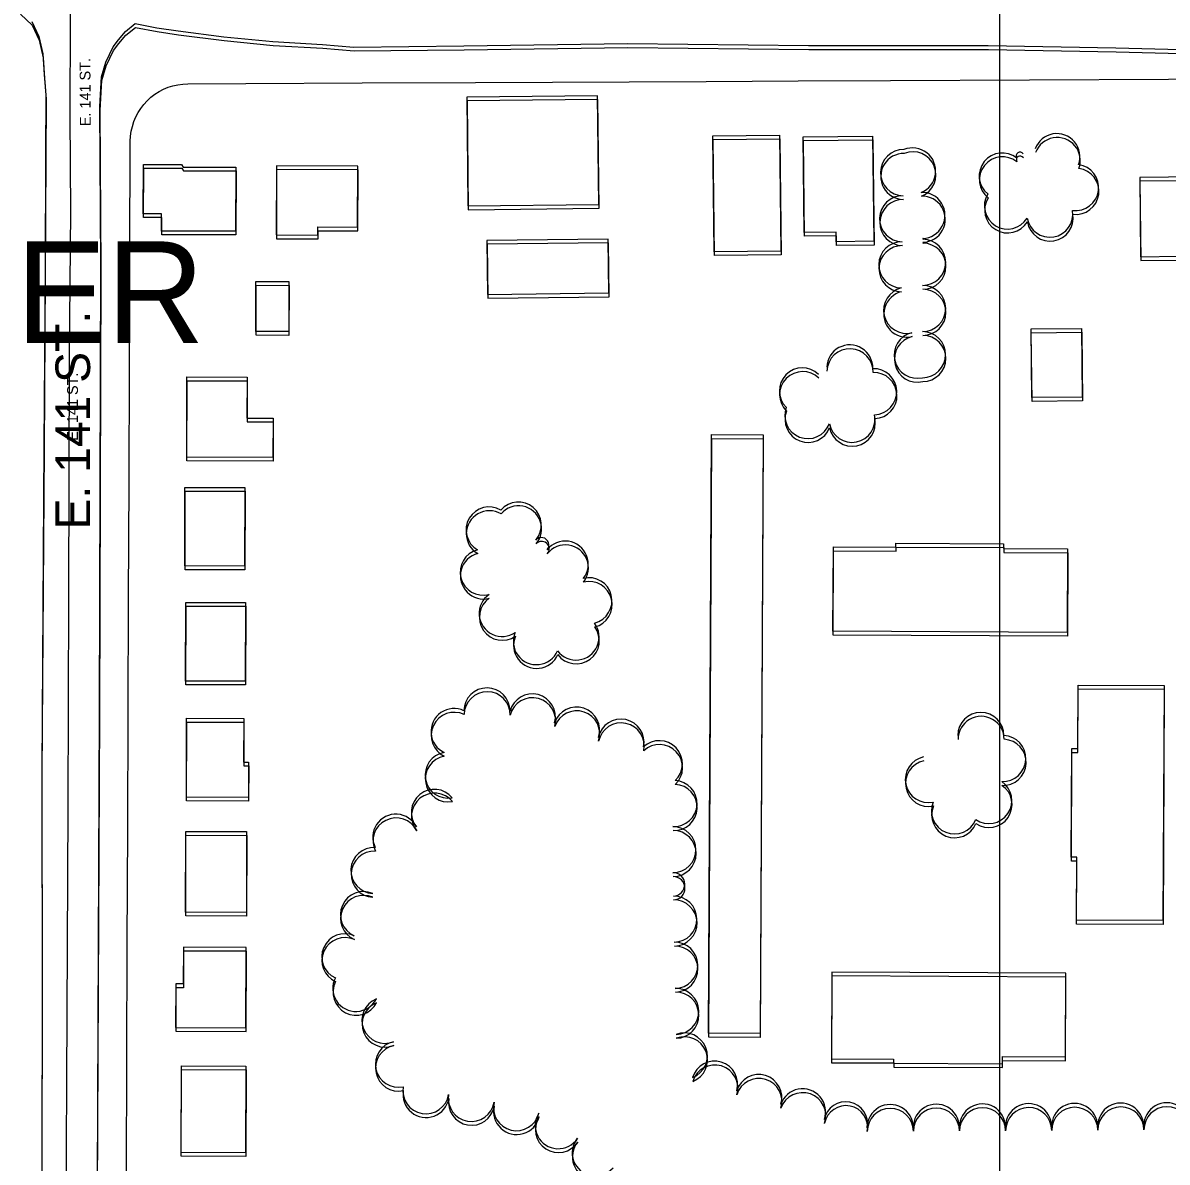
# Model space of a CAD drawing. Extents: x -25029 to 2274964, y -81170 to 687028.
# Drawn here: x 11528.1 to 12024.4, y -65820.6 to -65326.6 of the extents above; entities that cross this region are included whole.
import ezdxf

# ---------------------------------------------------------------- set-up
doc = ezdxf.new("R2010")
doc.units = 0
for name, color, linetype in [('81911BEA - GE_X_CL_50', 7, 'Continuous'), ('81911BEA - RW_X_Fee_RW', 7, 'Continuous'), ('BLDG', 7, 'Continuous'), ('GE_X_CL_2000', 7, 'Continuous'), ('ROAD', 7, 'Continuous'), ('ROAD-NAME', 7, 'Continuous'), ('TI_BORDER', 7, 'Continuous'), ('TI_CCLOGO', 7, 'Continuous'), ('TREES', 7, 'Continuous')]:
    doc.layers.add(name, color=color, linetype=linetype)

msp = doc.modelspace()

# ---------------------------------------------------------------- linework, layer by layer
at = {"layer": '81911BEA - RW_X_Fee_RW'}
for points in [[(11574.69, -65377.88), (11574.81, -65375.78), (11575.13, -65373.58), (11575.65, -65371.48), (11576.27, -65369.39), (11577.08, -65367.4), (11578.1, -65365.5), (11579.31, -65363.71), (11580.63, -65361.93), (11582.04, -65360.34), (11583.66, -65358.85), (11585.37, -65357.57), (11587.18, -65356.38), (11589.09, -65355.4), (11591.09, -65354.52), (11593.2, -65353.93), (11595.3, -65353.45), (11597.51, -65353.17), (11599.61, -65352.99)], [(11599.61, -65352.99), (11624.81, -65352.87), (11675.21, -65352.64)], [(11675.21, -65352.64), (11724.42, -65352.41), (11824.42, -65351.96), (11864.43, -65351.78), (11904.43, -65351.59), (12085.24, -65350.77)], [(11571.44, -66232.28), (11571.85, -66125.88), (11572.04, -66075.88), (11572.23, -66025.88), (11572.42, -65975.88), (11572.61, -65925.88), (11572.8, -65875.88), (11572.99, -65825.88), (11573.18, -65775.88), (11573.37, -65725.88), (11573.56, -65675.88), (11573.75, -65625.88), (11573.94, -65575.88), (11574.13, -65525.88), (11574.32, -65475.88), (11574.69, -65377.88)]]:
    msp.add_lwpolyline(points, dxfattribs=at)
at = {"layer": 'BLDG'}
for points in [[(11721.15, -65405.95), (11777.9, -65405.32), (11777.37, -65358.2), (11720.62, -65358.82)], [(11721.27, -65407.6), (11778.02, -65406.97), (11777.5, -65359.85), (11720.75, -65360.47)], [(11856.3, -65375.25), (11856.85, -65425.54), (11827.89, -65425.86), (11827.33, -65375.57)], [(11856.42, -65376.91), (11856.97, -65427.2), (11828.01, -65427.52), (11827.45, -65377.23)], [(11896.66, -65375.66), (11897.16, -65421.31), (11880.89, -65421.49), (11880.84, -65417.3), (11867, -65417.46), (11866.54, -65376)], [(11896.78, -65377.33), (11897.28, -65422.98), (11881.01, -65423.16), (11880.96, -65418.97), (11867.12, -65419.13), (11866.66, -65377.67)], [(11620.38, -65416.94), (11588.26, -65416.85), (11588.28, -65409.38), (11580.31, -65409.36), (11580.38, -65387.96), (11596.97, -65388.01), (11597.67, -65389.11), (11620.46, -65389.17)], [(11620.5, -65418.58), (11588.38, -65418.48), (11588.4, -65411.01), (11580.43, -65410.99), (11580.5, -65389.59), (11597.09, -65389.64), (11597.79, -65390.74), (11620.58, -65390.81)], [(11637.96, -65418.55), (11656.07, -65418.6), (11656.08, -65415.09), (11673.27, -65415.15), (11673.35, -65388.7), (11638.05, -65388.6)], [(11638.08, -65420.19), (11656.19, -65420.24), (11656.2, -65416.73), (11673.39, -65416.79), (11673.47, -65390.34), (11638.17, -65390.24)], [(12012.87, -65427.99), (12029.24, -65427.81), (12029.17, -65421.65), (12050.11, -65421.41), (12049.8, -65393.2), (12012.49, -65393.62)], [(12012.99, -65429.67), (12029.36, -65429.49), (12029.29, -65423.33), (12050.23, -65423.1), (12049.92, -65394.89), (12012.61, -65395.3)], [(11729.6, -65444.32), (11782.2, -65443.73), (11781.94, -65420.37), (11729.34, -65420.95)], [(11729.72, -65445.97), (11782.32, -65445.38), (11782.06, -65422.02), (11729.46, -65422.6)], [(11643.45, -65438.8), (11643.39, -65460.45), (11629.11, -65460.41), (11629.16, -65438.75)], [(11643.57, -65440.44), (11643.5, -65462.09), (11629.22, -65462.05), (11629.28, -65440.39)], [(11987.25, -65459.07), (11987.58, -65488.84), (11965.68, -65489.08), (11965.35, -65459.31)], [(11987.36, -65460.75), (11987.69, -65490.52), (11965.79, -65490.76), (11965.46, -65460.99)], [(11625.34, -65480.22), (11625.28, -65497.99), (11636.61, -65498.02), (11636.56, -65515.03), (11599.17, -65514.93), (11599.28, -65480.15)], [(11625.45, -65481.86), (11625.39, -65499.63), (11636.72, -65499.66), (11636.67, -65516.67), (11599.28, -65516.56), (11599.39, -65481.78)], [(11849.12, -65505.25), (11847.83, -65764.87), (11825.52, -65764.76), (11826.81, -65505.13)], [(11849.23, -65506.91), (11847.91, -65766.53), (11825.6, -65766.42), (11826.92, -65506.79)], [(11624.38, -65528.09), (11624.29, -65562.17), (11598.32, -65562.1), (11598.41, -65528.03)], [(11624.49, -65529.73), (11624.39, -65563.81), (11598.42, -65563.73), (11598.52, -65529.66)], [(11879.62, -65553.86), (11906.73, -65554), (11906.74, -65552.26), (11953.44, -65552.48), (11953.43, -65554.53), (11981.24, -65554.67), (11981.06, -65590.93), (11879.44, -65590.42)], [(11879.72, -65555.53), (11906.83, -65555.67), (11906.84, -65553.93), (11953.54, -65554.16), (11953.53, -65556.21), (11981.34, -65556.35), (11981.16, -65592.61), (11879.54, -65592.09)], [(11624.64, -65577.95), (11624.55, -65612.06), (11598.7, -65611.99), (11598.8, -65577.88)], [(11624.74, -65579.59), (11624.64, -65613.7), (11598.79, -65613.62), (11598.9, -65579.51)], [(12023.08, -65613.91), (12022.58, -65715.87), (11985.06, -65715.68), (11985.18, -65688.41), (11982.8, -65688.4), (11983.04, -65641.25), (11985.61, -65641.27), (11985.75, -65613.72)], [(12023.17, -65615.59), (12022.66, -65717.55), (11985.14, -65717.36), (11985.27, -65690.09), (11982.89, -65690.08), (11983.13, -65642.93), (11985.7, -65642.95), (11985.84, -65615.4)], [(11623.88, -65628.24), (11623.82, -65647.2), (11625.95, -65647.2), (11625.91, -65662.44), (11599.01, -65662.37), (11599.11, -65628.17)], [(11623.97, -65629.88), (11623.91, -65648.84), (11626.04, -65648.84), (11626, -65664.08), (11599.1, -65664), (11599.2, -65629.8)], [(11625.14, -65677.28), (11625.04, -65712.32), (11598.64, -65712.25), (11598.73, -65677.21)], [(11625.23, -65678.92), (11625.12, -65713.96), (11598.72, -65713.88), (11598.82, -65678.84)], [(11597.73, -65727.46), (11597.69, -65743.37), (11594.4, -65743.36), (11594.34, -65762.26), (11624.85, -65762.35), (11624.95, -65727.53)], [(11597.81, -65729.09), (11597.77, -65745), (11594.48, -65744.99), (11594.42, -65763.89), (11624.93, -65763.99), (11625.03, -65729.17)], [(11878.77, -65775.82), (11905.75, -65775.96), (11905.74, -65777.74), (11952.96, -65777.97), (11952.97, -65774.88), (11980.26, -65775.01), (11980.44, -65738.72), (11878.95, -65738.22)], [(11878.84, -65777.49), (11905.82, -65777.63), (11905.81, -65779.41), (11953.03, -65779.65), (11953.05, -65776.56), (11980.34, -65776.69), (11980.52, -65740.4), (11879.03, -65739.89)], [(11624.83, -65778.94), (11624.72, -65816.53), (11596.73, -65816.45), (11596.84, -65778.86)], [(11624.9, -65780.58), (11624.79, -65818.17), (11596.8, -65818.08), (11596.91, -65780.49)]]:
    msp.add_lwpolyline(points, close=True, dxfattribs=at)
at = {"layer": 'GE_X_CL_2000'}
msp.add_lwpolyline([(11548.28, -65305.8), (11548.64, -65324.8), (11548.45, -65367.08), (11548.74, -65408.49), (11548.15, -65470.84), (11547.83, -65575.6), (11547.58, -65667.02), (11547.3, -65726.69), (11546.58, -65873.5), (11545.92, -65930.8), (11546.33, -65986.34), (11545.93, -66039.27), (11545.92, -66090.09), (11545.87, -66131.7), (11545.39, -66176.22), (11545.26, -66234.66), (11545.18, -66280.76)], dxfattribs=at)
at = {"layer": 'ROAD'}
for points in [[(11527.02, -65322.77), (11532.1, -65327.57), (11535.17, -65334.11), (11536.84, -65341.7), (11537.5, -65350.6), (11538.16, -65359.62), (11538.03, -65385.28), (11537.82, -65436.16), (11537.31, -65511.51), (11536.38, -65652.32), (11536.5, -65751.21), (11536.21, -65884.58), (11535.4, -65994.92), (11535.21, -66173.23), (11534.88, -66236.75), (11534.94, -66242.94), (11532.11, -66250.99), (11526.25, -66260.57)], [(11531.97, -65325.95), (11535.04, -65332.49), (11536.71, -65340.08), (11537.37, -65348.98), (11538.03, -65358), (11537.91, -65383.66), (11537.7, -65434.54), (11537.2, -65509.89), (11536.29, -65650.7), (11536.42, -65749.59), (11536.15, -65882.96), (11535.35, -65993.3), (11535.18, -66171.61), (11534.86, -66235.13), (11534.92, -66241.32), (11532.09, -66249.37), (11526.23, -66258.95)], [(11560.32, -65862.79), (11561.4, -65624.85), (11561.89, -65431.65), (11561.52, -65362.86), (11562.27, -65349.97), (11564.03, -65343.61), (11567.29, -65336.94), (11569.63, -65333.96), (11572.67, -65330.3), (11576.78, -65326.9), (11586.27, -65328.69), (11595.4, -65330.09), (11615.21, -65332.61), (11636.53, -65334.7), (11658.05, -65335.98), (11671.6, -65337.09)], [(11560.38, -65864.42), (11561.49, -65626.48), (11562.01, -65433.28), (11561.65, -65364.49), (11562.4, -65351.6), (11564.16, -65345.24), (11567.42, -65338.57), (11569.76, -65335.59), (11572.8, -65331.93), (11576.91, -65328.53), (11586.4, -65330.32), (11595.53, -65331.72), (11615.34, -65334.24), (11636.66, -65336.34), (11658.18, -65337.62), (11671.73, -65338.73)], [(11671.6, -65337.09), (11719.31, -65336.62), (11790.29, -65335.59), (11868.91, -65336.41), (11946.76, -65336.44), (12002.21, -65337.42), (12064.13, -65339.07)], [(11671.73, -65338.73), (11719.44, -65338.27), (11790.42, -65337.25), (11869.04, -65338.08), (11946.89, -65338.11), (12002.34, -65339.1), (12064.26, -65340.76)]]:
    msp.add_lwpolyline(points, dxfattribs=at)
at = {"layer": 'TI_BORDER'}
msp.add_lwpolyline([(4951.64, -64448.36), (11951.64, -64448.36), (11951.64, -69048.36), (4951.64, -69048.36)], close=True, dxfattribs=at)
at = {"layer": 'TREES'}
for centre, radius, start, end in [((11976.58, -65384.62), 10, 339.8556, 159.8556), ((11976.7, -65386.31), 10, 339.8486, 159.8486), ((11910.06, -65391.53), 10, 88.8982, 268.8982), ((11910.18, -65393.21), 10, 88.8912, 268.8912), ((11913.99, -65390.81), 10, 291.9308, 111.9308), ((11914.11, -65392.49), 10, 291.9238, 111.9238), ((11952.86, -65392.99), 10, 51.291, 231.291), ((11952.98, -65394.67), 10, 51.284, 231.284), ((11960.52, -65384.3), 1.66, 32.3877, 212.3877), ((11960.64, -65385.98), 1.66, 32.3807, 212.3807), ((11984.68, -65397.99), 10, 262.6086, 82.6086), ((11984.8, -65399.67), 10, 262.6016, 82.6016), ((11909.68, -65411.53), 10, 88.9062, 268.9062), ((11909.8, -65413.2), 10, 88.8992, 268.8992), ((11918.05, -65410.08), 10, 271.8658, 91.8658), ((11918.17, -65411.76), 10, 271.8588, 91.8588), ((11955.14, -65406.01), 10, 148.5791, 328.5791), ((11955.25, -65407.69), 10, 148.5721, 328.5721), ((11973.53, -65409.56), 10, 189.5529, 9.5529), ((11973.65, -65411.24), 10, 189.5459, 9.5459), ((11909.3, -65431.52), 10, 88.9062, 268.9062), ((11909.41, -65433.2), 10, 88.8992, 268.8992), ((11918.37, -65430.45), 10, 269.9065, 89.9065), ((11918.38, -65420.27), 0.19, 271.6421, 91.6421), ((11918.48, -65432.13), 10, 269.8995, 89.8995), ((11918.5, -65421.94), 0.19, 271.6351, 91.6351), ((11911.4, -65451.26), 10, 103.2663, 283.2663), ((11911.51, -65452.93), 10, 103.2593, 283.2593), ((11918.34, -65450.45), 10, 269.9065, 89.9065), ((11918.45, -65452.13), 10, 269.8995, 89.8995), ((11915.99, -65470.72), 10, 103.275, 283.275), ((11916.1, -65472.4), 10, 103.268, 283.268), ((11918.31, -65470.45), 10, 269.9065, 89.9065), ((11918.41, -65472.13), 10, 269.8995, 89.8995), ((11886.74, -65476.23), 10, 358.125, 178.125), ((11886.84, -65477.9), 10, 358.118, 178.118), ((11866.21, -65486.15), 10, 45.6322, 225.6322), ((11866.31, -65487.82), 10, 45.6252, 225.6252), ((11897.12, -65486.55), 10, 272.2262, 92.2262), ((11897.22, -65488.22), 10, 272.2192, 92.2192), ((11868.55, -65496.87), 10, 159.0559, 339.0559), ((11868.66, -65498.54), 10, 159.0489, 339.0489), ((11887.7, -65498.49), 10, 191.2629, 11.2629), ((11887.8, -65500.17), 10, 191.2559, 11.2559), ((11730.33, -65546.48), 10, 59.5747, 239.5747), ((11730.43, -65548.13), 10, 59.5677, 239.5677), ((11742.98, -65544.37), 10, 319.3541, 139.3541), ((11743.08, -65546.02), 10, 319.3471, 139.3471), ((11753.01, -65553.01), 3.24, 319.0405, 139.0405), ((11753.11, -65554.66), 3.24, 319.0335, 139.0335), ((11763.32, -65561.31), 10, 321.8461, 141.8461), ((11763.42, -65562.96), 10, 321.8391, 141.8391), ((11727.78, -65564.78), 10, 104.5964, 284.5964), ((11727.88, -65566.43), 10, 104.5894, 284.5894), ((11773.6, -65577.19), 10, 283.9755, 103.9755), ((11773.7, -65578.85), 10, 283.9685, 103.9685), ((11735.99, -65582.68), 10, 124.6417, 304.6417), ((11736.08, -65584.34), 10, 124.6347, 304.6347), ((11768.02, -65592.89), 10, 216.8447, 36.8447), ((11750.84, -65594.9), 10, 156.4922, 336.4922), ((11750.94, -65596.55), 10, 156.4852, 336.4852), ((11768.11, -65594.55), 10, 216.8377, 36.8377), ((11729.4, -65624.99), 10, 359.4672, 179.4672), ((11729.48, -65626.64), 10, 359.4602, 179.4602), ((11749.07, -65627.59), 10, 345.467, 165.467), ((11749.16, -65629.24), 10, 345.46, 165.46), ((11715.1, -65633.92), 10, 64.5593, 244.5593), ((11715.19, -65635.57), 10, 64.5523, 244.5523), ((11768.24, -65633.27), 10, 341.5298, 161.5298), ((11768.33, -65634.92), 10, 341.5228, 161.5228), ((11943.62, -65635.62), 10, 0.1544, 180.1544), ((11943.71, -65637.3), 10, 0.1474, 180.1474), ((11787.51, -65638.5), 10, 348.0527, 168.0527), ((11787.59, -65640.16), 10, 348.0457, 168.0457), ((11804.14, -65647.86), 10, 313.2215, 133.2215), ((11953.14, -65645.58), 10, 267.2408, 87.2408), ((11953.23, -65647.26), 10, 267.2338, 87.2338), ((11712.56, -65652.8), 10, 100.1416, 280.1416), ((11804.23, -65649.52), 10, 313.2145, 133.2145), ((11712.65, -65654.45), 10, 100.1346, 280.1346), ((11920.83, -65654.72), 10, 101.9529, 281.9529), ((11920.92, -65656.4), 10, 101.9459, 281.9459), ((11810.51, -65665.14), 10, 267.2495, 87.2495), ((11810.59, -65666.8), 10, 267.2425, 87.2425), ((11947.03, -65663.84), 10, 235.7562, 55.7562), ((11947.12, -65665.52), 10, 235.7492, 55.7492), ((11706.58, -65668.96), 10, 39.1899, 219.1899), ((11706.66, -65670.61), 10, 39.1829, 219.1829), ((11932.16, -65668.3), 10, 157.6728, 337.6728), ((11932.24, -65669.98), 10, 157.6658, 337.6658), ((11689.87, -65679.72), 10, 26.3802, 206.3802), ((11689.95, -65681.37), 10, 26.3732, 206.3732), ((11810.03, -65685.13), 10, 269.9982, 89.9982), ((11810.11, -65686.79), 10, 269.9912, 89.9912), ((11680.38, -65694.15), 10, 86.9703, 266.9703), ((11680.46, -65695.8), 10, 86.9633, 266.9633), ((11810.13, -65700.19), 5.07, 271.1443, 91.1443), ((11810.21, -65701.86), 5.07, 271.1373, 91.1373), ((11675.83, -65713.29), 10, 66.264, 246.264), ((11675.9, -65714.94), 10, 66.257, 246.257), ((11810.43, -65715.26), 10, 271.1443, 91.1443), ((11810.51, -65716.93), 10, 271.1373, 91.1373), ((11667.72, -65731.58), 10, 65.9219, 245.9219), ((11667.8, -65733.22), 10, 65.9149, 245.9149), ((11810.83, -65735.26), 10, 271.1443, 91.1443), ((11810.9, -65736.92), 10, 271.1373, 91.1373), ((11672.53, -65745.28), 10, 152.795, 332.795), ((11672.61, -65746.92), 10, 152.788, 332.788), ((11811.23, -65755.25), 10, 271.1443, 91.1443), ((11811.3, -65756.92), 10, 271.1373, 91.1373), ((11685.17, -65759.12), 10, 111.9709, 291.9709), ((11685.24, -65760.77), 10, 111.9639, 291.9639), ((11814.99, -65774.59), 10, 290.8878, 110.8878), ((11815.06, -65776.26), 10, 290.8808, 110.8808), ((11690.98, -65778.18), 10, 101.9292, 281.9292), ((11691.05, -65779.83), 10, 101.9222, 281.9222), ((11828.13, -65786.83), 10, 343.1847, 163.1847), ((11828.2, -65788.5), 10, 343.1777, 163.1777), ((11847.27, -65792.63), 10, 343.1307, 163.1307), ((11847.34, -65794.29), 10, 343.1237, 163.1237), ((11702.9, -65789.64), 10, 170.3499, 350.3499), ((11702.97, -65791.29), 10, 170.3429, 350.3429), ((11722.62, -65792.99), 10, 170.3587, 350.3587), ((11866.28, -65798.83), 10, 340.743, 160.743), ((11866.35, -65800.5), 10, 340.736, 160.736), ((11722.69, -65794.64), 10, 170.3517, 350.3517), ((11742.2, -65797), 10, 166.4966, 346.4966), ((11742.27, -65798.66), 10, 166.4896, 346.4896), ((11885, -65803.91), 9.45, 349.1276, 169.1276), ((11885.07, -65805.58), 9.45, 349.1206, 169.1206), ((11904.28, -65805.63), 10, 0.3538, 180.3538), ((11924.28, -65805.5), 10, 0.3538, 180.3538), ((11944.28, -65805.38), 10, 0.3538, 180.3538), ((11964.28, -65805.25), 10, 0.3538, 180.3538), ((11984.28, -65805.13), 10, 0.3538, 180.3538), ((11984.34, -65806.82), 10, 0.3468, 180.3468), ((12004.27, -65805.01), 10, 0.3538, 180.3538), ((12004.34, -65806.69), 10, 0.3468, 180.3468), ((12024.27, -65804.88), 10, 0.3538, 180.3538), ((12024.34, -65806.57), 10, 0.3468, 180.3468), ((11760.3, -65804.8), 10, 146.9003, 326.9003), ((11760.37, -65806.45), 10, 146.8933, 326.8933), ((11904.34, -65807.3), 10, 0.3468, 180.3468), ((11924.34, -65807.18), 10, 0.3468, 180.3468), ((11944.34, -65807.06), 10, 0.3468, 180.3468), ((11964.34, -65806.94), 10, 0.3468, 180.3468), ((11776.37, -65816.65), 10, 140.2409, 320.2409), ((11776.43, -65818.31), 10, 140.2339, 320.2339)]:
    msp.add_arc(centre, radius, start, end, dxfattribs=at)

# ---------------------------------------------------------------- texts
at = {"layer": '81911BEA - GE_X_CL_50'}
msp.add_text('E. 141 ST.', height=4.68, rotation=90.3389, dxfattribs=at).set_placement((11557.54, -65371.38))
at = {"layer": 'ROAD-NAME'}
for height, rotation, p in [(15, 90, (11557.25, -65546.24)), (4.68, 90.007, (11551.98, -65507.8))]:
    msp.add_text('E. 141 ST.', height=height, rotation=rotation, dxfattribs=at).set_placement(p)
at = {"layer": 'TI_CCLOGO'}
msp.add_text('CUYAHOGA COUNTY ENGINEER', height=44, dxfattribs=at).set_placement((10681.64, -65465.36))

doc.saveas('drawing.dxf')
